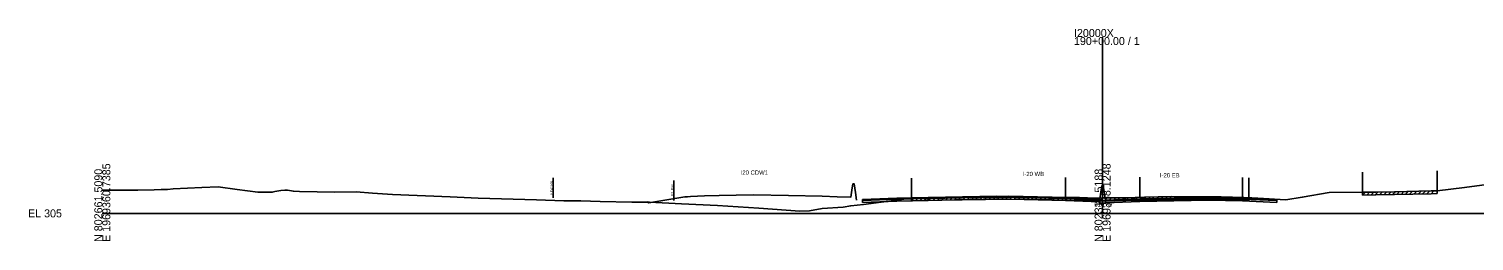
# Model space of a CAD drawing. Extents: x -4026 to 9638, y -10 to 19609.
# Drawn here: x 4974 to 5480, y 11490 to 11565 of the extents above; entities that cross this region are included whole.
import ezdxf

# ---------------------------------------------------------------- set-up
doc = ezdxf.new("R2010")
doc.units = 0
for name, color, linetype in [('Default', 7, 'Continuous'), ('RD_EX_Road', 7, 'Continuous'), ('RD_GPK_XS_Cell', 7, 'Continuous'), ('RD_PD_ALT1_TrvlWay', 7, 'Continuous'), ('RD_TX_Misc1', 7, 'Continuous'), ('RD_XS_Base', 7, 'Continuous'), ('RD_XS_ExGround', 7, 'Continuous'), ('RD_XS_ExPaveRet', 7, 'Continuous'), ('RD_XS_ExRW', 7, 'Continuous'), ('RD_XS_MedBWall', 7, 'Continuous'), ('RD_XS_NewRW', 7, 'Continuous'), ('RD_XS_Pave', 7, 'Continuous'), ('RD_XS_PaveOvlay', 7, 'Continuous'), ('RD_XS_TX_Elev_EX', 7, 'Continuous')]:
    doc.layers.add(name, color=color, linetype=linetype)

msp = doc.modelspace()

# ---------------------------------------------------------------- linework, layer by layer
at = {"layer": 'RD_EX_Road'}
for p, q in [((5467.04, 11514.92), (5467.04, 11507.92)), ((5283.09, 11512.35), (5283.09, 11505.35)), ((5401.21, 11512.45), (5401.21, 11505.45)), ((5440.94, 11514.36), (5440.94, 11507.36))]:
    msp.add_line(p, q, dxfattribs=at)
at = {"layer": 'RD_GPK_XS_Cell'}
for p, q in [((5350, 11500), (5350, 11561.68)), ((5000, 11500), (5350, 11500)), ((5350, 11500), (5700, 11500))]:
    msp.add_line(p, q, dxfattribs=at)
at = {"layer": 'RD_PD_ALT1_TrvlWay'}
for p, q in [((5337, 11512.6), (5337, 11505.6)), ((5363, 11512.61), (5363, 11505.61)), ((5399, 11512.52), (5399, 11505.52))]:
    msp.add_line(p, q, dxfattribs=at)
at = {"layer": 'RD_XS_Base'}
for points in [[(5277.96, 11504.94), (5265.96, 11504.46)], [(5277.96, 11504.94), (5289, 11505.21)], [(5277.96, 11504.27), (5277.96, 11504.94)], [(5337, 11505.22), (5313, 11505.7), (5289, 11505.21)], [(5289, 11505.21), (5289, 11504.54)], [(5289, 11504.54), (5313, 11505.03), (5337, 11504.55)], [(5337, 11504.55), (5337, 11505.22)], [(5349, 11504.74), (5337, 11505.22)], [(5349, 11504.07), (5349, 11504.74)], [(5351, 11504.3), (5363, 11504.77)], [(5363, 11504.77), (5387, 11505.25), (5399, 11505.01)], [(5363, 11504.1), (5363, 11504.77)], [(5399, 11505.01), (5399, 11505.01), (5399, 11504.34), (5399, 11504.34)], [(5399, 11504.34), (5399, 11505.01)], [(5399, 11505.01), (5411, 11504.53)], [(5265.96, 11504.46), (5265.96, 11503.79)], [(5265.96, 11503.79), (5277.96, 11504.27)], [(5289, 11504.54), (5277.96, 11504.27)], [(5337, 11504.55), (5349, 11504.07)], [(5351, 11503.63), (5351, 11504.3)], [(5363, 11504.1), (5351, 11503.63)], [(5399, 11504.34), (5387, 11504.58), (5363, 11504.1)], [(5411, 11503.86), (5399, 11504.34)], [(5411, 11504.53), (5411, 11503.86)]]:
    msp.add_lwpolyline(points, dxfattribs=at)
at = {"layer": 'RD_XS_ExGround'}
msp.add_lwpolyline([(5000, 11508.15), (5000.89, 11508.14), (5011.65, 11508.16), (5012.44, 11508.17), (5018.11, 11508.23), (5020.54, 11508.36), (5022.84, 11508.37), (5024.75, 11508.58), (5034.76, 11509.01), (5040.48, 11509.25), (5047.14, 11508.34), (5054.38, 11507.43), (5057.3, 11507.39), (5059.47, 11507.41), (5060.36, 11507.6), (5062.45, 11507.98), (5063.81, 11508.11), (5064.18, 11508.15), (5064.83, 11508.06), (5066.87, 11507.72), (5069.04, 11507.67), (5081.35, 11507.41), (5088.81, 11507.5), (5094.48, 11507.11), (5101.52, 11506.6), (5121.69, 11505.76), (5131.52, 11505.33), (5151.91, 11504.7), (5161.52, 11504.34), (5167.46, 11504.35), (5174.19, 11504.21), (5185.24, 11503.95), (5191.51, 11503.91), (5202.61, 11503.34), (5215.22, 11502.77), (5229.71, 11501.82), (5244.12, 11500.73), (5247.41, 11500.92), (5251.89, 11501.66), (5259.22, 11502.16), (5261.9, 11502.64), (5266.29, 11503.15), (5283.09, 11505.35), (5292.84, 11505.58), (5317.13, 11506.01), (5332.36, 11505.7), (5341.93, 11505.5), (5344.71, 11505.45), (5348.67, 11505.37), (5350, 11505.39), (5350.53, 11505.39), (5351.62, 11505.44), (5353.44, 11505.44), (5358.16, 11505.47), (5364.64, 11505.66), (5374.27, 11505.85), (5388.67, 11505.75), (5391.47, 11505.74), (5399.42, 11505.51), (5401.21, 11505.45), (5402.22, 11505.39), (5404.3, 11505.28), (5414.14, 11504.77), (5419.9, 11505.65), (5429.33, 11507.35), (5440.94, 11507.36), (5445.57, 11507.47), (5452.1, 11507.56), (5464.97, 11507.86), (5467.04, 11507.92), (5471.85, 11508.48), (5476.68, 11509.09), (5484.41, 11510.05)], dxfattribs=at)
at = {"layer": 'RD_XS_ExPaveRet'}
for p, q in [((5283.09, 11504.35), (5284.11, 11505.37)), ((5283.09, 11504.35), (5283.09, 11505.35)), ((5284.59, 11504.39), (5285.61, 11505.41)), ((5286.09, 11504.42), (5287.11, 11505.44)), ((5287.59, 11504.46), (5288.61, 11505.48)), ((5289.09, 11504.49), (5290.11, 11505.51)), ((5290.59, 11504.53), (5291.61, 11505.55)), ((5292.09, 11504.56), (5293.11, 11505.58)), ((5292.84, 11504.58), (5317.13, 11505.01)), ((5293.59, 11504.59), (5294.61, 11505.61)), ((5295.09, 11504.62), (5296.11, 11505.64)), ((5296.59, 11504.65), (5297.61, 11505.66)), ((5298.09, 11504.67), (5299.11, 11505.69)), ((5299.59, 11504.7), (5300.61, 11505.72)), ((5301.09, 11504.73), (5302.11, 11505.74)), ((5302.59, 11504.75), (5303.61, 11505.77)), ((5304.09, 11504.78), (5305.11, 11505.8)), ((5305.59, 11504.81), (5306.61, 11505.83)), ((5307.09, 11504.83), (5308.11, 11505.85)), ((5308.59, 11504.86), (5309.61, 11505.88)), ((5310.09, 11504.89), (5311.11, 11505.91)), ((5311.59, 11504.91), (5312.61, 11505.93)), ((5313.09, 11504.94), (5314.11, 11505.96)), ((5314.59, 11504.97), (5315.61, 11505.99)), ((5316.09, 11505), (5317.11, 11506.01)), ((5317.13, 11505.01), (5332.36, 11504.7)), ((5317.59, 11505), (5318.57, 11505.98)), ((5319.09, 11504.97), (5320.07, 11505.95)), ((5320.59, 11504.94), (5321.57, 11505.92)), ((5322.09, 11504.91), (5323.07, 11505.89)), ((5323.59, 11504.88), (5324.57, 11505.86)), ((5325.09, 11504.85), (5326.07, 11505.83)), ((5326.59, 11504.82), (5327.57, 11505.8)), ((5328.09, 11504.79), (5329.07, 11505.76)), ((5329.59, 11504.75), (5330.57, 11505.73)), ((5331.09, 11504.72), (5332.07, 11505.7)), ((5332.36, 11504.7), (5341.93, 11504.5)), ((5332.59, 11504.69), (5333.57, 11505.67)), ((5334.09, 11504.66), (5335.07, 11505.64)), ((5335.59, 11504.63), (5336.57, 11505.61)), ((5337.09, 11504.6), (5338.07, 11505.58)), ((5338.59, 11504.57), (5339.57, 11505.55)), ((5340.09, 11504.54), (5341.07, 11505.52)), ((5341.59, 11504.51), (5342.57, 11505.49)), ((5343.09, 11504.48), (5344.07, 11505.46)), ((5344.59, 11504.45), (5345.57, 11505.43)), ((5346.09, 11504.42), (5347.07, 11505.4)), ((5347.59, 11504.39), (5348.57, 11505.37)), ((5349.09, 11504.38), (5350.1, 11505.39)), ((5350.59, 11504.39), (5351.63, 11505.44)), ((5352.09, 11504.44), (5353.09, 11505.44)), ((5353.59, 11504.44), (5354.6, 11505.45)), ((5355.09, 11504.45), (5356.1, 11505.46)), ((5356.59, 11504.46), (5357.6, 11505.47)), ((5358.09, 11504.47), (5359.12, 11505.5)), ((5358.16, 11504.47), (5364.64, 11504.66)), ((5359.59, 11504.51), (5360.62, 11505.54)), ((5361.09, 11504.56), (5362.12, 11505.59)), ((5362.59, 11504.6), (5363.62, 11505.63)), ((5364.09, 11504.64), (5365.12, 11505.67)), ((5364.64, 11504.66), (5374.27, 11504.85)), ((5365.59, 11504.68), (5366.61, 11505.7)), ((5367.09, 11504.71), (5368.11, 11505.73)), ((5368.59, 11504.74), (5369.61, 11505.76)), ((5370.09, 11504.77), (5371.11, 11505.79)), ((5371.59, 11504.8), (5372.61, 11505.82)), ((5373.09, 11504.83), (5374.11, 11505.85)), ((5374.27, 11504.85), (5388.67, 11504.75)), ((5374.59, 11504.85), (5375.58, 11505.84)), ((5376.09, 11504.84), (5377.08, 11505.83)), ((5377.59, 11504.83), (5378.58, 11505.82)), ((5379.09, 11504.82), (5380.08, 11505.81)), ((5380.59, 11504.81), (5381.58, 11505.8)), ((5382.09, 11504.79), (5383.08, 11505.79)), ((5383.59, 11504.78), (5384.58, 11505.78)), ((5385.09, 11504.77), (5386.08, 11505.76)), ((5386.59, 11504.76), (5387.58, 11505.75)), ((5388.09, 11504.75), (5389.08, 11505.74)), ((5388.67, 11504.75), (5391.47, 11504.74)), ((5389.59, 11504.74), (5390.59, 11505.74)), ((5391.09, 11504.74), (5392.07, 11505.72)), ((5391.47, 11504.74), (5399.42, 11504.51)), ((5392.59, 11504.7), (5393.56, 11505.68)), ((5394.09, 11504.66), (5395.06, 11505.63)), ((5395.59, 11504.62), (5396.56, 11505.59)), ((5397.09, 11504.58), (5398.06, 11505.55)), ((5398.59, 11504.53), (5399.56, 11505.51)), ((5400.09, 11504.49), (5401.06, 11505.46)), ((5401.21, 11505.45), (5401.21, 11504.45)), ((5440.94, 11506.36), (5441.96, 11507.38)), ((5440.94, 11506.36), (5440.94, 11507.36)), ((5440.94, 11506.36), (5445.57, 11506.47)), ((5442.44, 11506.39), (5443.46, 11507.42)), ((5443.94, 11506.43), (5444.96, 11507.46)), ((5445.44, 11506.47), (5446.45, 11507.49)), ((5445.57, 11506.47), (5452.1, 11506.56)), ((5446.94, 11506.49), (5447.95, 11507.51)), ((5448.44, 11506.51), (5449.45, 11507.53)), ((5449.94, 11506.53), (5450.95, 11507.55)), ((5451.44, 11506.55), (5452.45, 11507.57)), ((5452.1, 11506.56), (5464.97, 11506.86)), ((5452.94, 11506.58), (5453.96, 11507.61)), ((5454.44, 11506.62), (5455.46, 11507.64)), ((5455.94, 11506.65), (5456.96, 11507.68)), ((5457.44, 11506.69), (5458.46, 11507.71)), ((5458.94, 11506.72), (5459.96, 11507.75)), ((5460.44, 11506.76), (5461.46, 11507.78)), ((5461.94, 11506.79), (5462.96, 11507.82)), ((5463.44, 11506.83), (5464.46, 11507.85)), ((5464.94, 11506.86), (5465.96, 11507.89)), ((5464.97, 11506.86), (5467.04, 11506.92)), ((5467.04, 11507.92), (5467.04, 11506.92)), ((5283.09, 11504.35), (5292.84, 11504.58)), ((5341.93, 11504.5), (5344.71, 11504.45)), ((5344.71, 11504.45), (5348.67, 11504.37)), ((5348.67, 11504.37), (5350, 11504.39)), ((5350, 11504.39), (5350.53, 11504.39)), ((5350.53, 11504.39), (5351.62, 11504.44)), ((5351.62, 11504.44), (5353.44, 11504.44)), ((5353.44, 11504.44), (5358.16, 11504.47)), ((5399.42, 11504.51), (5401.21, 11504.45))]:
    msp.add_line(p, q, dxfattribs=at)
at = {"layer": 'RD_XS_ExRW'}
msp.add_line((5200, 11504.47), (5200, 11511.47), dxfattribs=at)
at = {"layer": 'RD_XS_MedBWall'}
for points in [[(5349, 11505.07), (5349.75, 11509.74)], [(5349.75, 11509.74), (5350.25, 11509.74), (5351, 11504.62)], [(5349, 11503.62), (5349, 11504.74), (5349, 11505.07)], [(5351, 11503.62), (5349, 11503.62)], [(5351, 11504.62), (5351, 11504.3), (5351, 11503.62)]]:
    msp.add_lwpolyline(points, dxfattribs=at)
at = {"layer": 'RD_XS_NewRW'}
msp.add_line((5157.81, 11505.48), (5157.81, 11512.48), dxfattribs=at)
at = {"layer": 'RD_XS_Pave'}
for points in [[(5190.5, 11504.04), (5191.27, 11503.66), (5197.53, 11504.7), (5203.84, 11505.74), (5204.8, 11505.82), (5205.84, 11505.9), (5210.7, 11506.09), (5215.85, 11506.29), (5221.79, 11506.41), (5227.85, 11506.53), (5240.12, 11506.27), (5251.87, 11506.03), (5257.12, 11505.81), (5261.88, 11505.62), (5262.27, 11508.09), (5262.63, 11510.29), (5263.13, 11510.29), (5263.53, 11507.28), (5263.88, 11504.62)], [(5265.96, 11504.63), (5277.96, 11505.11)], [(5277.96, 11504.94), (5265.96, 11504.46)], [(5277.96, 11505.11), (5289, 11505.38)], [(5289, 11505.21), (5277.96, 11504.94)], [(5277.96, 11504.94), (5277.96, 11505.11)], [(5289, 11505.38), (5313, 11505.87), (5337, 11505.39)], [(5337, 11505.22), (5313, 11505.7), (5289, 11505.21)], [(5289, 11505.38), (5289, 11505.21)], [(5337, 11505.39), (5349, 11504.91)], [(5337, 11505.22), (5337, 11505.39)], [(5349, 11504.74), (5337, 11505.22)], [(5349, 11504.91), (5349, 11504.74)], [(5363, 11504.94), (5351, 11504.47)], [(5351, 11504.3), (5363, 11504.77)], [(5399, 11505.18), (5387, 11505.42), (5363, 11504.94)], [(5363, 11504.77), (5387, 11505.25), (5399, 11505.01)], [(5363, 11504.94), (5363, 11504.77)], [(5399, 11505.18), (5399, 11505.18), (5399, 11505.01), (5399, 11505.01)], [(5399, 11505.01), (5399, 11505.18)], [(5399, 11505.18), (5411, 11504.7)], [(5411, 11504.53), (5399, 11505.01)], [(5411, 11504.7), (5411, 11504.53)], [(5265.96, 11504.46), (5265.96, 11504.63)], [(5351, 11504.47), (5351, 11504.3)]]:
    msp.add_lwpolyline(points, dxfattribs=at)
at = {"layer": 'RD_XS_PaveOvlay'}
for points in [[(5265.96, 11504.8), (5277.96, 11505.28)], [(5277.96, 11505.11), (5265.96, 11504.63)], [(5265.96, 11504.63), (5265.96, 11504.8)], [(5289, 11505.55), (5277.96, 11505.28)], [(5277.96, 11505.11), (5289, 11505.38)], [(5277.96, 11505.28), (5277.96, 11505.11)], [(5289, 11505.55), (5313, 11506.03), (5337, 11505.55)], [(5337, 11505.39), (5313, 11505.87), (5289, 11505.38)], [(5289, 11505.38), (5289, 11505.55)], [(5337, 11505.55), (5337, 11505.39)], [(5337, 11505.55), (5349, 11505.07)], [(5349, 11504.91), (5337, 11505.39)], [(5349, 11505.07), (5349, 11504.91)], [(5363, 11505.1), (5351, 11504.62)], [(5351, 11504.47), (5363, 11504.94)], [(5399, 11505.34), (5387, 11505.58), (5363, 11505.1)], [(5363, 11504.94), (5387, 11505.42), (5399, 11505.18)], [(5363, 11505.1), (5363, 11504.94)], [(5399, 11505.18), (5399, 11505.34)], [(5399, 11505.34), (5411, 11504.86)], [(5399, 11505.34), (5399, 11505.34), (5399, 11505.18), (5399, 11505.18)], [(5411, 11504.7), (5399, 11505.18)], [(5411, 11504.86), (5411, 11504.7)], [(5351, 11504.62), (5351, 11504.47)]]:
    msp.add_lwpolyline(points, dxfattribs=at)

# ---------------------------------------------------------------- texts
at = {"layer": 'Default'}
msp.add_text('-', height=0.0001, dxfattribs=at).set_placement((5000, 11500))
at = {"layer": 'RD_GPK_XS_Cell'}
for s, p in [('190+00.00 / 1', (5340, 11558.88)), ('I20000X', (5340, 11561.68)), ('EL 305', (4974, 11498.6))]:
    msp.add_text(s, height=2.8, dxfattribs=at).set_placement(p)
for s, p in [('N 802661.5090', (5000, 11490)), ('E 1969360.7385', (5002.8, 11490)), ('N 802311.5188', (5350, 11490)), ('E 1969358.1248', (5352.8, 11490))]:
    msp.add_text(s, height=2.8, rotation=90, dxfattribs=at).set_placement(p)
at = {"layer": 'RD_TX_Misc1'}
for s, p in [('I20 CDW1', (5223.37, 11513.53)), ('I-20 WB', (5322.06, 11513.03)), ('I-20 EB', (5370.06, 11512.58))]:
    msp.add_text(s, height=1.5, dxfattribs=at).set_placement(p)
at = {"layer": 'RD_XS_ExRW'}
msp.add_text('EX. R/W ', height=0.75, rotation=90, dxfattribs=at).set_placement((5199.75, 11506.16))
at = {"layer": 'RD_XS_NewRW'}
msp.add_text('NEW R/W ', height=0.75, rotation=90, dxfattribs=at).set_placement((5157.56, 11506.62))
at = {"layer": 'RD_XS_TX_Elev_EX'}
msp.add_text('310.39', height=1.5, dxfattribs=at).set_placement((5347.1, 11502.39))

doc.saveas('drawing.dxf')
